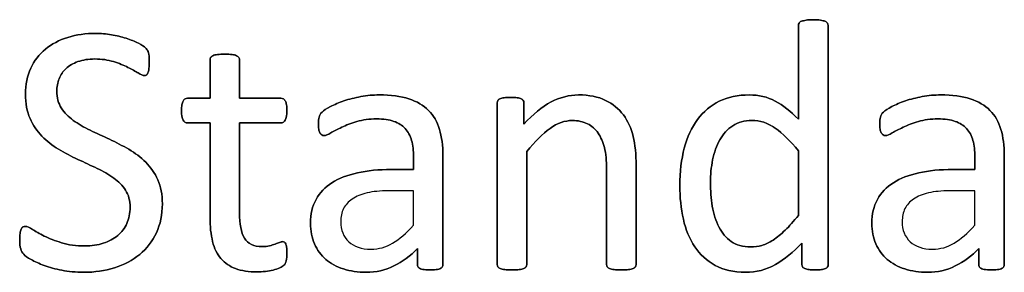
# Model space of a CAD drawing. Header units: inches. Extents: x 0 to 20790, y -12 to 14700.
# Tile 292 of 341: x 12296 to 12719, y 12582 to 12690. Entities that reach past the tile are written whole.
import ezdxf

# ---------------------------------------------------------------- set-up
doc = ezdxf.new("R2010")
doc.units = ezdxf.units.IN

msp = doc.modelspace()

# ---------------------------------------------------------------- linework, layer by layer
at = {"linetype": 'Continuous', "lineweight": 25}
for points, knots in [([(12643.194, 12583.901), (12643.384, 12584.208), (12643.471, 12584.554), (12643.471, 12619.138), (12643.471, 12653.289), (12643.471, 12687.814), (12643.355, 12688.161), (12643.124, 12688.478), (12642.894, 12688.824), (12642.547, 12689.084), (12641.624, 12689.43), (12640.989, 12689.603), (12639.344, 12689.83), (12638.277, 12689.921), (12635.767, 12689.921), (12634.757, 12689.834), (12633.171, 12689.599), (12632.507, 12689.43), (12632.016, 12689.257), (12631.497, 12689.084), (12631.151, 12688.824), (12630.978, 12688.478), (12630.776, 12688.161), (12630.689, 12687.814), (12630.689, 12674.033), (12630.689, 12660.627), (12630.689, 12647.22), (12627.4, 12650.653), (12624.082, 12653.25), (12617.354, 12656.788), (12613.667, 12657.664), (12604.752, 12657.664), (12600.453, 12656.77), (12593.009, 12653.135), (12589.893, 12650.509), (12584.873, 12643.758), (12582.969, 12639.661), (12580.428, 12630.075), (12579.766, 12624.687), (12579.766, 12613.723), (12580.285, 12608.934), (12582.312, 12599.841), (12583.95, 12595.922), (12588.428, 12589.204), (12591.336, 12586.516), (12598.525, 12582.573), (12602.847, 12581.583), (12612.599, 12581.583), (12616.898, 12582.679), (12624.734, 12587.115), (12628.525, 12590.18), (12632.161, 12594.133), (12632.161, 12591.084), (12632.161, 12588.036), (12632.161, 12584.554), (12632.247, 12584.208), (12632.478, 12583.891), (12632.68, 12583.602), (12632.997, 12583.342), (12633.921, 12582.996), (12634.527, 12582.852), (12635.248, 12582.737), (12635.94, 12582.65), (12636.864, 12582.592), (12638.941, 12582.592), (12639.835, 12582.65), (12640.557, 12582.737), (12641.249, 12582.852), (12641.826, 12582.996), (12642.288, 12583.169), (12642.72, 12583.342), (12643.009, 12583.602), (12643.194, 12583.901)], [0, 0, 0, 0, 0.003963, 0.003963, 0.3166858, 0.3166858, 0.3201204, 0.3201204, 0.3201204, 0.3241569, 0.3241569, 0.3281934, 0.3281934, 0.3320933, 0.3320933, 0.3359046, 0.3359046, 0.3398541, 0.3398541, 0.3398541, 0.3437515, 0.3437515, 0.3437515, 0.3469479, 0.3469479, 0.4611976, 0.4611976, 0.4611976, 0.4980481, 0.4980481, 0.5352785, 0.5352785, 0.5802209, 0.5802209, 0.6251633, 0.6251633, 0.6701058, 0.6701058, 0.715116, 0.715116, 0.7531343, 0.7531343, 0.7914351, 0.7914351, 0.8293583, 0.8293583, 0.8676457, 0.8676457, 0.9028876, 0.9028876, 0.9380188, 0.9380188, 0.9380188, 0.9648678, 0.9648678, 0.9686792, 0.9686792, 0.9686792, 0.97231, 0.97231, 0.9759409, 0.9759409, 0.9759409, 0.9838227, 0.9838227, 0.9912785, 0.9912785, 0.9912785, 0.9965158, 0.9965158, 0.9965158, 1, 1, 1, 1]), ([(12630.978, 12688.478), (12630.776, 12688.161), (12630.689, 12687.814), (12630.689, 12674.033), (12630.689, 12660.627), (12630.689, 12647.22)], [0, 0, 0, 0, 0.0272156, 0.0272156, 1, 1, 1, 1]), ([(12643.124, 12688.478), (12642.894, 12688.824), (12642.547, 12689.084), (12641.624, 12689.43), (12640.989, 12689.603), (12639.344, 12689.83), (12638.277, 12689.921), (12635.767, 12689.921), (12634.757, 12689.834), (12633.171, 12689.599), (12632.507, 12689.43), (12632.016, 12689.257)], [0, 0, 0, 0, 0.2045478, 0.2045478, 0.4090956, 0.4090956, 0.606724, 0.606724, 0.7998609, 0.7998609, 1, 1, 1, 1]), ([(12643.211, 12583.891), (12643.384, 12584.208), (12643.471, 12584.554), (12643.471, 12619.138), (12643.471, 12653.289), (12643.471, 12687.814), (12643.355, 12688.161), (12643.124, 12688.478)], [0, 0, 0, 0, 0.0123796, 0.0123796, 0.989271, 0.989271, 1, 1, 1, 1]), ([(12355.028, 12598.524), (12356.742, 12602.154), (12357.608, 12606.308), (12357.608, 12614.935), (12356.944, 12618.34), (12354.358, 12624.144), (12352.617, 12626.649), (12348.347, 12630.919), (12345.923, 12632.765), (12340.499, 12635.881), (12337.729, 12637.324), (12334.902, 12638.622), (12332.103, 12639.95), (12329.333, 12641.248), (12326.592, 12642.517), (12323.88, 12643.816), (12321.457, 12645.201), (12317.219, 12648.293), (12315.484, 12650.048), (12312.958, 12654.066), (12312.282, 12656.453), (12312.282, 12661.127), (12312.628, 12662.915), (12313.965, 12666.287), (12314.965, 12667.763), (12316.292, 12668.974), (12317.619, 12670.215), (12319.322, 12671.196), (12323.419, 12672.696), (12325.842, 12673.071), (12331.584, 12673.071), (12334.267, 12672.696), (12339.025, 12671.188), (12341.076, 12670.388), (12344.573, 12668.611), (12346.038, 12667.791), (12348.462, 12666.349), (12349.356, 12665.974), (12350.28, 12665.974), (12350.597, 12666.089), (12350.885, 12666.32), (12351.145, 12666.551), (12351.376, 12666.926), (12351.52, 12667.416), (12351.693, 12667.907), (12351.809, 12668.484), (12351.866, 12669.205), (12351.953, 12669.926), (12351.982, 12670.763), (12351.982, 12672.638), (12351.953, 12673.446), (12351.924, 12674.052), (12351.866, 12674.687), (12351.78, 12675.206), (12351.693, 12675.639), (12351.578, 12676.072), (12351.463, 12676.447), (12351.289, 12676.707), (12351.145, 12676.995), (12350.828, 12677.37), (12349.847, 12678.351), (12348.837, 12678.986), (12345.756, 12680.613), (12343.99, 12681.294), (12342.028, 12681.958), (12340.037, 12682.592), (12337.96, 12683.112), (12333.487, 12683.857), (12331.266, 12684.064), (12324.746, 12684.064), (12320.735, 12683.487), (12313.292, 12681.179), (12310.089, 12679.505), (12304.737, 12675.074), (12302.617, 12672.35), (12299.563, 12665.84), (12298.837, 12662.136), (12298.837, 12653.943), (12299.472, 12650.452), (12300.799, 12647.566), (12302.097, 12644.652), (12303.799, 12642.142), (12308.012, 12637.814), (12310.407, 12635.968), (12315.703, 12632.744), (12318.485, 12631.323), (12324.117, 12628.71), (12326.881, 12627.428), (12329.564, 12626.158), (12332.247, 12624.918), (12334.642, 12623.533), (12336.748, 12622.004), (12338.854, 12620.503), (12340.557, 12618.744), (12343.117, 12614.728), (12343.759, 12612.338), (12343.759, 12606.885), (12343.297, 12604.577), (12341.44, 12600.456), (12340.124, 12598.72), (12336.688, 12595.925), (12334.642, 12594.825), (12329.887, 12593.279), (12327.256, 12592.892), (12320.562, 12592.892), (12317.216, 12593.354), (12311.445, 12595.143), (12308.964, 12596.095), (12306.915, 12597.134), (12304.867, 12598.143), (12303.165, 12599.095), (12301.866, 12599.99), (12300.568, 12600.855), (12299.558, 12601.288), (12298.404, 12601.288), (12298.058, 12601.202), (12297.741, 12601.029), (12297.452, 12600.827), (12297.192, 12600.509), (12296.789, 12599.586), (12296.615, 12598.98), (12296.529, 12598.259), (12296.413, 12597.509), (12296.356, 12596.557), (12296.356, 12593.844), (12296.5, 12592.575), (12297.077, 12590.671), (12297.51, 12589.892), (12298.692, 12588.65), (12299.731, 12587.93), (12301.261, 12587.064), (12302.761, 12586.17), (12304.636, 12585.333), (12309.114, 12583.705), (12311.647, 12582.996), (12317.335, 12581.893), (12320.418, 12581.583), (12328.525, 12581.583), (12332.969, 12582.217), (12341.212, 12584.811), (12344.827, 12586.718), (12350.926, 12591.782), (12353.309, 12594.883), (12355.028, 12598.524)], [0, 0, 0, 0, 0.0277336, 0.0277336, 0.0511873, 0.0511873, 0.0744475, 0.0744475, 0.0977076, 0.0977076, 0.1209677, 0.1209677, 0.1209677, 0.1427042, 0.1427042, 0.1427042, 0.1626695, 0.1626695, 0.1823303, 0.1823303, 0.2017901, 0.2017901, 0.2151688, 0.2151688, 0.228747, 0.228747, 0.228747, 0.2430909, 0.2430909, 0.2574349, 0.2574349, 0.2728247, 0.2728247, 0.2883852, 0.2883852, 0.3037433, 0.3037433, 0.3191015, 0.3191015, 0.3296096, 0.3296096, 0.3296096, 0.3328236, 0.3328236, 0.3328236, 0.3374015, 0.3374015, 0.3374015, 0.3436287, 0.3436287, 0.3500505, 0.3500505, 0.3500505, 0.3540758, 0.3540758, 0.3540758, 0.3569515, 0.3569515, 0.3569515, 0.3607187, 0.3607187, 0.3644859, 0.3644859, 0.3683087, 0.3683087, 0.3683087, 0.3839634, 0.3839634, 0.3994228, 0.3994228, 0.4299349, 0.4299349, 0.4604469, 0.4604469, 0.4907984, 0.4907984, 0.5210474, 0.5210474, 0.5504562, 0.5504562, 0.5504562, 0.5732602, 0.5732602, 0.5960641, 0.5960641, 0.6187587, 0.6187587, 0.6417354, 0.6417354, 0.6417354, 0.662354, 0.662354, 0.662354, 0.6805865, 0.6805865, 0.6991267, 0.6991267, 0.7163427, 0.7163427, 0.7337604, 0.7337604, 0.7515003, 0.7515003, 0.7689845, 0.7689845, 0.7920637, 0.7920637, 0.8151429, 0.8151429, 0.8151429, 0.8295323, 0.8295323, 0.8295323, 0.8378001, 0.8378001, 0.8427608, 0.8427608, 0.8427608, 0.845868, 0.845868, 0.8489752, 0.8489752, 0.8489752, 0.856008, 0.856008, 0.8659259, 0.8659259, 0.8758438, 0.8758438, 0.8862453, 0.8862453, 0.8862453, 0.9015875, 0.9015875, 0.9171701, 0.9171701, 0.9329362, 0.9329362, 0.955362, 0.955362, 0.9777434, 0.9777434, 1, 1, 1, 1]), ([(12342.028, 12681.958), (12340.037, 12682.592), (12337.96, 12683.112), (12333.487, 12683.857), (12331.266, 12684.064), (12324.746, 12684.064), (12320.735, 12683.487), (12313.292, 12681.179), (12310.089, 12679.505), (12304.737, 12675.074), (12302.617, 12672.35), (12299.563, 12665.84), (12298.837, 12662.136), (12298.837, 12653.943), (12299.472, 12650.452), (12300.799, 12647.566)], [0, 0, 0, 0, 0.085945, 0.085945, 0.1708182, 0.1708182, 0.338331, 0.338331, 0.5058438, 0.5058438, 0.6724752, 0.6724752, 0.8385441, 0.8385441, 1, 1, 1, 1]), ([(12351.289, 12676.707), (12351.145, 12676.995), (12350.828, 12677.37), (12349.847, 12678.351), (12348.837, 12678.986), (12345.756, 12680.613), (12343.99, 12681.294), (12342.028, 12681.958)], [0, 0, 0, 0, 0.3316991, 0.3316991, 0.6633981, 0.6633981, 1, 1, 1, 1]), ([(12351.866, 12669.205), (12351.953, 12669.926), (12351.982, 12670.763), (12351.982, 12672.638), (12351.953, 12673.446), (12351.924, 12674.052)], [0, 0, 0, 0, 0.4923077, 0.4923077, 1, 1, 1, 1]), ([(12410.753, 12586.516), (12410.955, 12587.382), (12411.07, 12588.565), (12411.07, 12590.988), (12411.012, 12591.738), (12410.926, 12592.373), (12410.81, 12592.979), (12410.695, 12593.469), (12410.58, 12593.816), (12410.435, 12594.191), (12410.262, 12594.422), (12410.031, 12594.566), (12409.801, 12594.681), (12409.541, 12594.739), (12408.877, 12594.739), (12408.416, 12594.623), (12407.925, 12594.393), (12407.406, 12594.162), (12406.771, 12593.931), (12406.079, 12593.671), (12405.357, 12593.412), (12404.521, 12593.181), (12402.674, 12592.719), (12401.636, 12592.604), (12396.817, 12592.604), (12394.278, 12593.816), (12391.438, 12598.684), (12390.759, 12602.298), (12390.759, 12619.926), (12390.759, 12632.794), (12390.759, 12645.662), (12396.683, 12645.662), (12402.607, 12645.662), (12409.31, 12645.662), (12409.916, 12646.095), (12410.839, 12647.711), (12411.07, 12649.067), (12411.07, 12651.894), (12411.012, 12652.702), (12410.926, 12653.366), (12410.81, 12654.029), (12410.637, 12654.577), (12410.407, 12655.01), (12410.176, 12655.472), (12409.916, 12655.76), (12409.599, 12655.933), (12409.31, 12656.135), (12408.935, 12656.222), (12402.607, 12656.222), (12396.683, 12656.222), (12390.759, 12656.222), (12390.759, 12661.704), (12390.759, 12667.186), (12390.759, 12673.042), (12390.643, 12673.36), (12390.239, 12673.995), (12389.922, 12674.254), (12388.999, 12674.716), (12388.335, 12674.889), (12387.527, 12674.975), (12386.719, 12675.091), (12385.652, 12675.149), (12383.142, 12675.149), (12382.103, 12675.091), (12381.295, 12674.975), (12380.487, 12674.889), (12379.824, 12674.716), (12378.843, 12674.254), (12378.525, 12673.995), (12378.323, 12673.677), (12378.15, 12673.36), (12378.064, 12673.042), (12378.064, 12667.186), (12378.064, 12661.704), (12378.064, 12656.222), (12374.861, 12656.222), (12371.659, 12656.222), (12368.023, 12656.222), (12367.677, 12656.135), (12367.331, 12655.933), (12366.985, 12655.76), (12366.725, 12655.472), (12366.523, 12655.01), (12366.321, 12654.577), (12366.148, 12654.029), (12366.033, 12653.366), (12365.888, 12652.702), (12365.831, 12651.894), (12365.831, 12649.067), (12366.061, 12647.711), (12366.985, 12646.095), (12367.591, 12645.662), (12371.601, 12645.662), (12374.832, 12645.662), (12378.064, 12645.662), (12378.064, 12632.179), (12378.064, 12618.695), (12378.064, 12601.202), (12378.439, 12597.739), (12379.189, 12594.797), (12379.91, 12591.825), (12381.122, 12589.401), (12384.397, 12585.552), (12386.488, 12584.121), (12391.624, 12582.217), (12394.711, 12581.756), (12399.472, 12581.756), (12400.655, 12581.813), (12401.838, 12581.986), (12403.02, 12582.131), (12404.146, 12582.333), (12406.223, 12582.794), (12407.175, 12583.083), (12407.983, 12583.429), (12408.82, 12583.804), (12409.426, 12584.179), (12409.829, 12584.583), (12410.262, 12584.987), (12410.551, 12585.651), (12410.753, 12586.516)], [0, 0, 0, 0, 0.0169336, 0.0169336, 0.0273543, 0.0273543, 0.0273543, 0.0342551, 0.0342551, 0.0342551, 0.0386532, 0.0386532, 0.0386532, 0.0421312, 0.0421312, 0.0486524, 0.0486524, 0.0486524, 0.0578371, 0.0578371, 0.0578371, 0.0698121, 0.0698121, 0.0817871, 0.0817871, 0.1185882, 0.1185882, 0.1557168, 0.1557168, 0.2560764, 0.2560764, 0.2560764, 0.3153147, 0.3153147, 0.3231042, 0.3231042, 0.3308936, 0.3308936, 0.3350317, 0.3350317, 0.3350317, 0.3406368, 0.3406368, 0.3406368, 0.3446716, 0.3446716, 0.3446716, 0.3483066, 0.3483066, 0.4016209, 0.4016209, 0.4016209, 0.454298, 0.454298, 0.4579023, 0.4579023, 0.4615065, 0.4615065, 0.4651107, 0.4651107, 0.4651107, 0.4751388, 0.4751388, 0.484939, 0.484939, 0.484939, 0.4914006, 0.4914006, 0.4978622, 0.4978622, 0.4978622, 0.5012317, 0.5012317, 0.550479, 0.550479, 0.550479, 0.5810003, 0.5810003, 0.5851248, 0.5851248, 0.5851248, 0.5891096, 0.5891096, 0.5891096, 0.5945805, 0.5945805, 0.5945805, 0.6024171, 0.6024171, 0.6171684, 0.6171684, 0.6319196, 0.6319196, 0.69311, 0.69311, 0.69311, 0.82944, 0.82944, 0.8699889, 0.8699889, 0.8699889, 0.8978939, 0.8978939, 0.9255581, 0.9255581, 0.9532222, 0.9532222, 0.9623692, 0.9623692, 0.9623692, 0.9738223, 0.9738223, 0.9852753, 0.9852753, 0.9852753, 0.9926659, 0.9926659, 0.9926659, 1, 1, 1, 1]), ([(12378.323, 12673.677), (12378.15, 12673.36), (12378.064, 12673.042), (12378.064, 12667.186), (12378.064, 12661.704), (12378.064, 12656.222)], [0, 0, 0, 0, 0.0640394, 0.0640394, 1, 1, 1, 1]), ([(12381.295, 12674.975), (12380.487, 12674.889), (12379.824, 12674.716), (12378.843, 12674.254), (12378.525, 12673.995), (12378.323, 12673.677)], [0, 0, 0, 0, 0.5, 0.5, 1, 1, 1, 1]), ([(12387.527, 12674.975), (12386.719, 12675.091), (12385.652, 12675.149), (12383.142, 12675.149), (12382.103, 12675.091), (12381.295, 12674.975)], [0, 0, 0, 0, 0.5057471, 0.5057471, 1, 1, 1, 1]), ([(12390.759, 12656.222), (12390.759, 12661.704), (12390.759, 12667.186), (12390.759, 12673.042), (12390.643, 12673.36), (12390.239, 12673.995), (12389.922, 12674.254), (12388.999, 12674.716), (12388.335, 12674.889), (12387.527, 12674.975)], [0, 0, 0, 0, 0.8296943, 0.8296943, 0.8864629, 0.8864629, 0.9432314, 0.9432314, 1, 1, 1, 1]), ([(12316.292, 12668.974), (12317.619, 12670.215), (12319.322, 12671.196), (12323.419, 12672.696), (12325.842, 12673.071), (12331.584, 12673.071), (12334.267, 12672.696), (12339.025, 12671.188), (12341.076, 12670.388), (12344.573, 12668.611), (12346.038, 12667.791), (12348.462, 12666.349), (12349.356, 12665.974), (12350.28, 12665.974), (12350.597, 12666.089), (12350.885, 12666.32)], [0, 0, 0, 0, 0.1422127, 0.1422127, 0.2844254, 0.2844254, 0.4370078, 0.4370078, 0.5912819, 0.5912819, 0.7435494, 0.7435494, 0.8958169, 0.8958169, 1, 1, 1, 1]), ([(12326.592, 12642.517), (12323.88, 12643.816), (12321.457, 12645.201), (12317.219, 12648.293), (12315.484, 12650.048), (12312.958, 12654.066), (12312.282, 12656.453), (12312.282, 12661.127), (12312.628, 12662.915), (12313.965, 12666.287), (12314.965, 12667.763), (12316.292, 12668.974)], [0, 0, 0, 0, 0.2320386, 0.2320386, 0.4605387, 0.4605387, 0.6867038, 0.6867038, 0.8421923, 0.8421923, 1, 1, 1, 1]), ([(12477.453, 12583.523), (12477.862, 12583.833), (12478.064, 12584.295), (12478.064, 12600.471), (12478.064, 12616.041), (12478.064, 12635.91), (12477.573, 12639.661), (12475.611, 12646.124), (12474.053, 12648.836), (12471.918, 12651.029), (12469.754, 12653.192), (12466.927, 12654.866), (12459.945, 12657.116), (12455.733, 12657.664), (12448.087, 12657.664), (12445.432, 12657.434), (12440.211, 12656.447), (12437.787, 12655.847), (12433.401, 12654.347), (12431.439, 12653.539), (12428.057, 12651.762), (12426.852, 12650.971), (12426.16, 12650.278), (12425.467, 12649.615), (12425.034, 12648.922), (12424.688, 12647.422), (12424.602, 12646.412), (12424.602, 12644.364), (12424.63, 12643.671), (12424.856, 12642.372), (12425.005, 12641.854), (12425.467, 12641.046), (12425.756, 12640.729), (12426.044, 12640.527), (12426.362, 12640.325), (12426.708, 12640.209), (12427.746, 12640.209), (12428.67, 12640.584), (12431.209, 12642.085), (12432.767, 12642.892), (12436.517, 12644.681), (12438.681, 12645.518), (12443.678, 12646.97), (12446.471, 12647.364), (12452.53, 12647.364), (12454.982, 12647.018), (12458.99, 12645.624), (12460.608, 12644.623), (12463.12, 12641.884), (12464.042, 12640.18), (12464.59, 12638.132), (12465.167, 12636.083), (12465.456, 12633.718), (12465.456, 12629.265), (12465.456, 12627.466), (12465.456, 12625.668), (12462.272, 12625.668), (12459.089, 12625.668), (12450.51, 12625.668), (12445.663, 12625.206), (12437.066, 12623.302), (12433.401, 12621.888), (12427.458, 12618.08), (12425.179, 12615.685), (12421.993, 12609.951), (12421.197, 12606.568), (12421.197, 12599.326), (12421.774, 12596.355), (12424.093, 12591.137), (12425.698, 12588.911), (12429.853, 12585.333), (12432.363, 12583.948), (12435.334, 12583.025), (12438.277, 12582.073), (12441.566, 12581.583), (12449.356, 12581.583), (12453.309, 12582.477), (12460.718, 12586.095), (12464.1, 12588.593), (12467.129, 12591.825), (12467.129, 12589.517), (12467.129, 12587.209), (12467.129, 12584.295), (12467.302, 12583.833), (12467.677, 12583.516), (12468.023, 12583.198), (12468.6, 12582.967), (12470.188, 12582.684), (12471.255, 12582.592), (12473.996, 12582.592), (12475.034, 12582.679), (12476.477, 12582.967), (12477.025, 12583.198), (12477.453, 12583.523)], [0, 0, 0, 0, 0.0062907, 0.0062907, 0.1679526, 0.1679526, 0.2125868, 0.2125868, 0.257221, 0.257221, 0.257221, 0.2941122, 0.2941122, 0.3310034, 0.3310034, 0.3506219, 0.3506219, 0.3704508, 0.3704508, 0.3902798, 0.3902798, 0.4098458, 0.4098458, 0.4098458, 0.4185611, 0.4185611, 0.4272765, 0.4272765, 0.4326245, 0.4326245, 0.437747, 0.437747, 0.4428695, 0.4428695, 0.4428695, 0.4468565, 0.4468565, 0.4524383, 0.4524383, 0.4580201, 0.4580201, 0.463602, 0.463602, 0.4692612, 0.4692612, 0.474606, 0.474606, 0.48002, 0.48002, 0.4853165, 0.4853165, 0.4853165, 0.5053782, 0.5053782, 0.5189706, 0.5189706, 0.5189706, 0.5457097, 0.5457097, 0.5910288, 0.5910288, 0.6363479, 0.6363479, 0.681667, 0.681667, 0.7273363, 0.7273363, 0.766578, 0.766578, 0.8061842, 0.8061842, 0.8457904, 0.8457904, 0.8457904, 0.877393, 0.877393, 0.9135102, 0.9135102, 0.9492912, 0.9492912, 0.9492912, 0.9709919, 0.9709919, 0.9766884, 0.9766884, 0.9766884, 0.9826091, 0.9826091, 0.988325, 0.988325, 0.9941625, 0.9941625, 1, 1, 1, 1]), ([(12471.918, 12651.029), (12469.754, 12653.192), (12466.927, 12654.866), (12459.945, 12657.116), (12455.733, 12657.664), (12448.087, 12657.664), (12445.432, 12657.434), (12440.211, 12656.447), (12437.787, 12655.847), (12433.401, 12654.347), (12431.439, 12653.539), (12428.057, 12651.762), (12426.852, 12650.971), (12426.16, 12650.278)], [0, 0, 0, 0, 0.2417117, 0.2417117, 0.4834233, 0.4834233, 0.6119636, 0.6119636, 0.7418832, 0.7418832, 0.8718028, 0.8718028, 1, 1, 1, 1]), ([(12560.702, 12583.943), (12560.897, 12584.208), (12561.012, 12584.554), (12561.012, 12599.067), (12561.012, 12613.146), (12561.012, 12632.131), (12560.58, 12636.343), (12558.905, 12643.389), (12557.493, 12646.441), (12553.593, 12651.66), (12551.03, 12653.769), (12544.74, 12656.885), (12540.845, 12657.664), (12532.276, 12657.664), (12528.381, 12656.655), (12520.614, 12652.627), (12516.725, 12649.413), (12512.83, 12645.056), (12512.83, 12648.105), (12512.83, 12651.154), (12512.83, 12654.635), (12512.744, 12654.981), (12512.57, 12655.241), (12512.397, 12655.529), (12512.109, 12655.789), (12511.676, 12656.02), (12511.272, 12656.251), (12510.695, 12656.395), (12509.223, 12656.565), (12508.272, 12656.597), (12505.963, 12656.597), (12505.011, 12656.568), (12503.569, 12656.395), (12502.992, 12656.251), (12502.068, 12655.789), (12501.751, 12655.529), (12501.607, 12655.241), (12501.463, 12654.981), (12501.376, 12654.635), (12501.376, 12631.131), (12501.376, 12608.059), (12501.376, 12584.554), (12501.463, 12584.208), (12501.636, 12583.948), (12501.838, 12583.66), (12502.155, 12583.4), (12503.136, 12582.996), (12503.799, 12582.852), (12504.607, 12582.737), (12505.415, 12582.65), (12506.454, 12582.592), (12508.964, 12582.592), (12510.031, 12582.65), (12510.839, 12582.737), (12511.647, 12582.852), (12512.311, 12582.996), (12513.234, 12583.4), (12513.551, 12583.66), (12513.753, 12583.948), (12513.955, 12584.208), (12514.071, 12584.554), (12514.071, 12601.115), (12514.071, 12617.243), (12514.071, 12633.371), (12517.562, 12637.728), (12520.88, 12641.046), (12527.265, 12645.533), (12530.43, 12646.672), (12536.085, 12646.672), (12538.248, 12646.21), (12541.976, 12644.375), (12543.499, 12643.037), (12545.852, 12639.537), (12546.76, 12637.468), (12548.02, 12632.655), (12548.318, 12629.476), (12548.318, 12612.011), (12548.318, 12598.499), (12548.318, 12584.554), (12548.404, 12584.208), (12548.606, 12583.948), (12548.808, 12583.66), (12549.154, 12583.4), (12550.078, 12582.996), (12550.712, 12582.852), (12551.549, 12582.737), (12552.357, 12582.65), (12553.396, 12582.592), (12555.935, 12582.592), (12556.944, 12582.65), (12557.781, 12582.737), (12558.589, 12582.852), (12559.224, 12582.996), (12560.147, 12583.4), (12560.493, 12583.66), (12560.702, 12583.943)], [0, 0, 0, 0, 0.003308, 0.003308, 0.1109298, 0.1109298, 0.148421, 0.148421, 0.1859825, 0.1859825, 0.2230812, 0.2230812, 0.2601799, 0.2601799, 0.2919457, 0.2919457, 0.3235262, 0.3235262, 0.3235262, 0.3491126, 0.3491126, 0.3527447, 0.3527447, 0.3527447, 0.3561092, 0.3561092, 0.3561092, 0.3611616, 0.3611616, 0.3660223, 0.3660223, 0.3711323, 0.3711323, 0.3762422, 0.3762422, 0.3813522, 0.3813522, 0.3813522, 0.3843323, 0.3843323, 0.5432056, 0.5432056, 0.5461857, 0.5461857, 0.5461857, 0.549519, 0.549519, 0.5528522, 0.5528522, 0.5528522, 0.5609049, 0.5609049, 0.5691449, 0.5691449, 0.5691449, 0.5743354, 0.5743354, 0.579526, 0.579526, 0.579526, 0.5824175, 0.5824175, 0.6901747, 0.6901747, 0.6901747, 0.7261598, 0.7261598, 0.7619281, 0.7619281, 0.7898925, 0.7898925, 0.8175111, 0.8175111, 0.8448187, 0.8448187, 0.8717433, 0.8717433, 0.9637847, 0.9637847, 0.9667327, 0.9667327, 0.9667327, 0.9700902, 0.9700902, 0.9734478, 0.9734478, 0.9734478, 0.9817377, 0.9817377, 0.9896591, 0.9896591, 0.9896591, 0.9948295, 0.9948295, 1, 1, 1, 1]), ([(12560.695, 12583.948), (12560.897, 12584.208), (12561.012, 12584.554), (12561.012, 12599.067), (12561.012, 12613.146), (12561.012, 12632.131), (12560.58, 12636.343), (12558.905, 12643.389), (12557.493, 12646.441), (12553.593, 12651.66), (12551.03, 12653.769), (12544.74, 12656.885), (12540.845, 12657.664), (12532.276, 12657.664), (12528.381, 12656.655), (12520.614, 12652.627), (12516.725, 12649.413), (12512.83, 12645.056)], [0, 0, 0, 0, 0.010225, 0.010225, 0.3428774, 0.3428774, 0.4587604, 0.4587604, 0.5748606, 0.5748606, 0.6895305, 0.6895305, 0.8042005, 0.8042005, 0.9023866, 0.9023866, 1, 1, 1, 1]), ([(12630.689, 12647.22), (12627.4, 12650.653), (12624.082, 12653.25), (12617.354, 12656.788), (12613.667, 12657.664), (12604.752, 12657.664), (12600.453, 12656.77), (12593.009, 12653.135), (12589.893, 12650.509), (12584.873, 12643.758), (12582.969, 12639.661), (12580.428, 12630.075), (12579.766, 12624.687), (12579.766, 12613.723), (12580.285, 12608.934), (12582.312, 12599.841), (12583.95, 12595.922), (12588.428, 12589.204), (12591.336, 12586.516), (12598.525, 12582.573), (12602.847, 12581.583), (12612.599, 12581.583), (12616.898, 12582.679), (12624.734, 12587.115), (12628.525, 12590.18), (12632.161, 12594.133)], [0, 0, 0, 0, 0.0772837, 0.0772837, 0.1553641, 0.1553641, 0.2496184, 0.2496184, 0.3438726, 0.3438726, 0.4381268, 0.4381268, 0.5325232, 0.5325232, 0.612256, 0.612256, 0.6925814, 0.6925814, 0.7721148, 0.7721148, 0.852412, 0.852412, 0.9263219, 0.9263219, 1, 1, 1, 1]), ([(12718.48, 12583.523), (12718.889, 12583.833), (12719.091, 12584.295), (12719.091, 12600.471), (12719.091, 12616.041), (12719.091, 12635.91), (12718.6, 12639.661), (12716.638, 12646.124), (12715.081, 12648.836), (12712.945, 12651.029), (12710.782, 12653.192), (12707.954, 12654.866), (12700.972, 12657.116), (12696.76, 12657.664), (12689.114, 12657.664), (12686.46, 12657.434), (12681.238, 12656.447), (12678.814, 12655.847), (12674.428, 12654.347), (12672.467, 12653.539), (12669.085, 12651.762), (12667.879, 12650.971), (12667.187, 12650.278), (12666.494, 12649.615), (12666.061, 12648.922), (12665.715, 12647.422), (12665.629, 12646.412), (12665.629, 12644.364), (12665.658, 12643.671), (12665.883, 12642.372), (12666.033, 12641.854), (12666.494, 12641.046), (12666.783, 12640.729), (12667.071, 12640.527), (12667.389, 12640.325), (12667.735, 12640.209), (12668.774, 12640.209), (12669.697, 12640.584), (12672.236, 12642.085), (12673.794, 12642.892), (12677.544, 12644.681), (12679.708, 12645.518), (12684.705, 12646.97), (12687.498, 12647.364), (12693.557, 12647.364), (12696.01, 12647.018), (12700.017, 12645.624), (12701.636, 12644.623), (12704.147, 12641.884), (12705.069, 12640.18), (12705.617, 12638.132), (12706.194, 12636.083), (12706.483, 12633.718), (12706.483, 12629.265), (12706.483, 12627.466), (12706.483, 12625.668), (12703.299, 12625.668), (12700.116, 12625.668), (12691.538, 12625.668), (12686.69, 12625.206), (12678.093, 12623.302), (12674.428, 12621.888), (12668.485, 12618.08), (12666.206, 12615.685), (12663.02, 12609.951), (12662.224, 12606.568), (12662.224, 12599.326), (12662.801, 12596.355), (12665.12, 12591.137), (12666.725, 12588.911), (12670.88, 12585.333), (12673.39, 12583.948), (12676.362, 12583.025), (12679.304, 12582.073), (12682.593, 12581.583), (12690.383, 12581.583), (12694.336, 12582.477), (12701.745, 12586.095), (12705.127, 12588.593), (12708.156, 12591.825), (12708.156, 12589.517), (12708.156, 12587.209), (12708.156, 12584.295), (12708.329, 12583.833), (12708.704, 12583.516), (12709.05, 12583.198), (12709.628, 12582.967), (12711.215, 12582.684), (12712.282, 12582.592), (12715.023, 12582.592), (12716.061, 12582.679), (12717.504, 12582.967), (12718.052, 12583.198), (12718.48, 12583.523)], [0, 0, 0, 0, 0.0062907, 0.0062907, 0.1679526, 0.1679526, 0.2125868, 0.2125868, 0.257221, 0.257221, 0.257221, 0.2941122, 0.2941122, 0.3310034, 0.3310034, 0.3506219, 0.3506219, 0.3704508, 0.3704508, 0.3902798, 0.3902798, 0.4098458, 0.4098458, 0.4098458, 0.4185611, 0.4185611, 0.4272765, 0.4272765, 0.4326245, 0.4326245, 0.437747, 0.437747, 0.4428695, 0.4428695, 0.4428695, 0.4468565, 0.4468565, 0.4524383, 0.4524383, 0.4580201, 0.4580201, 0.463602, 0.463602, 0.4692612, 0.4692612, 0.474606, 0.474606, 0.48002, 0.48002, 0.4853165, 0.4853165, 0.4853165, 0.5053782, 0.5053782, 0.5189706, 0.5189706, 0.5189706, 0.5457097, 0.5457097, 0.5910288, 0.5910288, 0.6363479, 0.6363479, 0.681667, 0.681667, 0.7273363, 0.7273363, 0.766578, 0.766578, 0.8061842, 0.8061842, 0.8457904, 0.8457904, 0.8457904, 0.877393, 0.877393, 0.9135102, 0.9135102, 0.9492912, 0.9492912, 0.9492912, 0.9709919, 0.9709919, 0.9766884, 0.9766884, 0.9766884, 0.9826091, 0.9826091, 0.988325, 0.988325, 0.9941625, 0.9941625, 1, 1, 1, 1]), ([(12712.945, 12651.029), (12710.782, 12653.192), (12707.954, 12654.866), (12700.972, 12657.116), (12696.76, 12657.664), (12689.114, 12657.664), (12686.46, 12657.434), (12681.238, 12656.447), (12678.814, 12655.847), (12674.428, 12654.347), (12672.467, 12653.539), (12669.085, 12651.762), (12667.879, 12650.971), (12667.187, 12650.278)], [0, 0, 0, 0, 0.2417117, 0.2417117, 0.4834233, 0.4834233, 0.6119636, 0.6119636, 0.7418832, 0.7418832, 0.8718028, 0.8718028, 1, 1, 1, 1]), ([(12366.033, 12653.366), (12365.888, 12652.702), (12365.831, 12651.894), (12365.831, 12649.067), (12366.061, 12647.711), (12366.985, 12646.095), (12367.591, 12645.662), (12371.601, 12645.662), (12374.832, 12645.662), (12378.064, 12645.662)], [0, 0, 0, 0, 0.0795356, 0.0795356, 0.2292497, 0.2292497, 0.3789638, 0.3789638, 1, 1, 1, 1]), ([(12378.064, 12656.222), (12374.861, 12656.222), (12371.659, 12656.222), (12368.023, 12656.222), (12367.677, 12656.135), (12367.331, 12655.933)], [0, 0, 0, 0, 0.8809524, 0.8809524, 1, 1, 1, 1]), ([(12409.599, 12655.933), (12409.31, 12656.135), (12408.935, 12656.222), (12402.607, 12656.222), (12396.683, 12656.222), (12390.759, 12656.222)], [0, 0, 0, 0, 0.0638298, 0.0638298, 1, 1, 1, 1]), ([(12390.759, 12645.662), (12396.683, 12645.662), (12402.607, 12645.662), (12409.31, 12645.662), (12409.916, 12646.095), (12410.839, 12647.711), (12411.07, 12649.067), (12411.07, 12651.894), (12411.012, 12652.702), (12410.926, 12653.366)], [0, 0, 0, 0, 0.7502759, 0.7502759, 0.8489324, 0.8489324, 0.9475888, 0.9475888, 1, 1, 1, 1]), ([(12501.607, 12655.241), (12501.463, 12654.981), (12501.376, 12654.635), (12501.376, 12631.131), (12501.376, 12608.059), (12501.376, 12584.554), (12501.463, 12584.208), (12501.636, 12583.948)], [0, 0, 0, 0, 0.0180796, 0.0180796, 0.9819204, 0.9819204, 1, 1, 1, 1]), ([(12511.676, 12656.02), (12511.272, 12656.251), (12510.695, 12656.395), (12509.223, 12656.565), (12508.272, 12656.597), (12505.963, 12656.597), (12505.011, 12656.568), (12503.569, 12656.395), (12502.992, 12656.251), (12502.068, 12655.789), (12501.751, 12655.529), (12501.607, 12655.241)], [0, 0, 0, 0, 0.2001512, 0.2001512, 0.3927074, 0.3927074, 0.5951383, 0.5951383, 0.7975691, 0.7975691, 1, 1, 1, 1]), ([(12512.83, 12645.056), (12512.83, 12648.105), (12512.83, 12651.154), (12512.83, 12654.635), (12512.744, 12654.981), (12512.57, 12655.241)], [0, 0, 0, 0, 0.8756906, 0.8756906, 1, 1, 1, 1]), ([(12426.16, 12650.278), (12425.467, 12649.615), (12425.034, 12648.922), (12424.688, 12647.422), (12424.602, 12646.412), (12424.602, 12644.364), (12424.63, 12643.671), (12424.856, 12642.372), (12425.005, 12641.854), (12425.467, 12641.046), (12425.756, 12640.729), (12426.044, 12640.527)], [0, 0, 0, 0, 0.2639114, 0.2639114, 0.5278228, 0.5278228, 0.6897684, 0.6897684, 0.8448842, 0.8448842, 1, 1, 1, 1]), ([(12477.458, 12583.516), (12477.862, 12583.833), (12478.064, 12584.295), (12478.064, 12600.471), (12478.064, 12616.041), (12478.064, 12635.91), (12477.573, 12639.661), (12475.611, 12646.124), (12474.053, 12648.836), (12471.918, 12651.029)], [0, 0, 0, 0, 0.0244565, 0.0244565, 0.6529503, 0.6529503, 0.8264752, 0.8264752, 1, 1, 1, 1]), ([(12667.187, 12650.278), (12666.494, 12649.615), (12666.061, 12648.922), (12665.715, 12647.422), (12665.629, 12646.412), (12665.629, 12644.364), (12665.658, 12643.671), (12665.883, 12642.372), (12666.033, 12641.854), (12666.494, 12641.046), (12666.783, 12640.729), (12667.071, 12640.527)], [0, 0, 0, 0, 0.2639114, 0.2639114, 0.5278228, 0.5278228, 0.6897684, 0.6897684, 0.8448842, 0.8448842, 1, 1, 1, 1]), ([(12718.485, 12583.516), (12718.889, 12583.833), (12719.091, 12584.295), (12719.091, 12600.471), (12719.091, 12616.041), (12719.091, 12635.91), (12718.6, 12639.661), (12716.638, 12646.124), (12715.081, 12648.836), (12712.945, 12651.029)], [0, 0, 0, 0, 0.0244565, 0.0244565, 0.6529503, 0.6529503, 0.8264752, 0.8264752, 1, 1, 1, 1]), ([(12300.799, 12647.566), (12302.097, 12644.652), (12303.799, 12642.142), (12308.012, 12637.814), (12310.407, 12635.968), (12315.703, 12632.744), (12318.485, 12631.323), (12324.117, 12628.71), (12326.881, 12627.428), (12329.564, 12626.158)], [0, 0, 0, 0, 0.2498265, 0.2498265, 0.499653, 0.499653, 0.7482814, 0.7482814, 1, 1, 1, 1]), ([(12378.064, 12645.662), (12378.064, 12632.179), (12378.064, 12618.695), (12378.064, 12601.202), (12378.439, 12597.739), (12379.189, 12594.797)], [0, 0, 0, 0, 0.7707532, 0.7707532, 1, 1, 1, 1]), ([(12406.079, 12593.671), (12405.357, 12593.412), (12404.521, 12593.181), (12402.674, 12592.719), (12401.636, 12592.604), (12396.817, 12592.604), (12394.278, 12593.816), (12391.438, 12598.684), (12390.759, 12602.298), (12390.759, 12619.926), (12390.759, 12632.794), (12390.759, 12645.662)], [0, 0, 0, 0, 0.0604067, 0.0604067, 0.1208135, 0.1208135, 0.3064536, 0.3064536, 0.4937452, 0.4937452, 1, 1, 1, 1]), ([(12426.044, 12640.527), (12426.362, 12640.325), (12426.708, 12640.209), (12427.746, 12640.209), (12428.67, 12640.584), (12431.209, 12642.085), (12432.767, 12642.892), (12436.517, 12644.681), (12438.681, 12645.518), (12443.678, 12646.97), (12446.471, 12647.364), (12452.53, 12647.364), (12454.982, 12647.018), (12458.99, 12645.624), (12460.608, 12644.623), (12463.12, 12641.884), (12464.042, 12640.18), (12464.59, 12638.132)], [0, 0, 0, 0, 0.0939292, 0.0939292, 0.2254301, 0.2254301, 0.3569311, 0.3569311, 0.488432, 0.488432, 0.6217564, 0.6217564, 0.747674, 0.747674, 0.8752207, 0.8752207, 1, 1, 1, 1]), ([(12514.071, 12633.371), (12517.562, 12637.728), (12520.88, 12641.046), (12527.265, 12645.533), (12530.43, 12646.672), (12536.085, 12646.672), (12538.248, 12646.21), (12541.976, 12644.375), (12543.499, 12643.037), (12545.852, 12639.537), (12546.76, 12637.468), (12548.02, 12632.655), (12548.318, 12629.476), (12548.318, 12612.011), (12548.318, 12598.499), (12548.318, 12584.554), (12548.404, 12584.208), (12548.606, 12583.948)], [0, 0, 0, 0, 0.1301177, 0.1301177, 0.2594518, 0.2594518, 0.3605676, 0.3605676, 0.4604332, 0.4604332, 0.5591739, 0.5591739, 0.6565299, 0.6565299, 0.9893406, 0.9893406, 1, 1, 1, 1]), ([(12630.689, 12605.991), (12628.699, 12603.452), (12626.794, 12601.346), (12623.202, 12597.928), (12621.486, 12596.499), (12618.196, 12594.364), (12616.61, 12593.585), (12613.467, 12592.654), (12611.849, 12592.431), (12606.829, 12592.431), (12604.059, 12593.21), (12599.649, 12596.36), (12597.885, 12598.432), (12595.191, 12603.591), (12594.278, 12606.568), (12593.187, 12613.234), (12592.922, 12616.637), (12592.922, 12623.417), (12593.24, 12626.649), (12594.51, 12633.002), (12595.548, 12635.853), (12598.375, 12640.873), (12600.193, 12642.892), (12604.718, 12645.986), (12607.464, 12646.759), (12614.186, 12646.759), (12617.533, 12645.633), (12620.735, 12643.412)], [0, 0, 0, 0, 0.0474893, 0.0474893, 0.0953627, 0.0953627, 0.1432362, 0.1432362, 0.1919252, 0.1919252, 0.2868276, 0.2868276, 0.3803312, 0.3803312, 0.472593, 0.472593, 0.5640804, 0.5640804, 0.650275, 0.650275, 0.7366237, 0.7366237, 0.8229724, 0.8229724, 0.9080672, 0.9080672, 1, 1, 1, 1]), ([(12620.729, 12643.402), (12623.938, 12641.161), (12627.256, 12637.93), (12630.689, 12633.689), (12630.689, 12624.456), (12630.689, 12615.224), (12630.689, 12605.991), (12628.699, 12603.452), (12626.794, 12601.346), (12623.202, 12597.928), (12621.486, 12596.499), (12618.196, 12594.364), (12616.61, 12593.585), (12613.467, 12592.654), (12611.849, 12592.431), (12606.829, 12592.431), (12604.059, 12593.21), (12599.649, 12596.36), (12597.885, 12598.432), (12595.191, 12603.591), (12594.278, 12606.568), (12593.187, 12613.234), (12592.922, 12616.637), (12592.922, 12623.417), (12593.24, 12626.649), (12594.51, 12633.002), (12595.548, 12635.853), (12598.375, 12640.873), (12600.193, 12642.892), (12604.718, 12645.986), (12607.464, 12646.759), (12614.186, 12646.759), (12617.533, 12645.633), (12620.729, 12643.402)], [0, 0, 0, 0, 0.0630947, 0.0630947, 0.0630947, 0.1882959, 0.1882959, 0.1882959, 0.2268431, 0.2268431, 0.2657022, 0.2657022, 0.3045613, 0.3045613, 0.3440824, 0.3440824, 0.421115, 0.421115, 0.4970123, 0.4970123, 0.5719016, 0.5719016, 0.6461622, 0.6461622, 0.7161268, 0.7161268, 0.7862164, 0.7862164, 0.8563059, 0.8563059, 0.9253778, 0.9253778, 1, 1, 1, 1]), ([(12667.071, 12640.527), (12667.389, 12640.325), (12667.735, 12640.209), (12668.774, 12640.209), (12669.697, 12640.584), (12672.236, 12642.085), (12673.794, 12642.892), (12677.544, 12644.681), (12679.708, 12645.518), (12684.705, 12646.97), (12687.498, 12647.364), (12693.557, 12647.364), (12696.01, 12647.018), (12700.017, 12645.624), (12701.636, 12644.623), (12704.147, 12641.884), (12705.069, 12640.18), (12705.617, 12638.132)], [0, 0, 0, 0, 0.0939292, 0.0939292, 0.2254301, 0.2254301, 0.3569311, 0.3569311, 0.488432, 0.488432, 0.6217564, 0.6217564, 0.747674, 0.747674, 0.8752207, 0.8752207, 1, 1, 1, 1]), ([(12355.04, 12598.518), (12356.742, 12602.154), (12357.608, 12606.308), (12357.608, 12614.935), (12356.944, 12618.34), (12354.358, 12624.144), (12352.617, 12626.649), (12348.347, 12630.919), (12345.923, 12632.765), (12340.499, 12635.881), (12337.729, 12637.324), (12334.902, 12638.622)], [0, 0, 0, 0, 0.2292645, 0.2292645, 0.4231486, 0.4231486, 0.6154324, 0.6154324, 0.8077162, 0.8077162, 1, 1, 1, 1]), ([(12464.59, 12638.132), (12465.167, 12636.083), (12465.456, 12633.718), (12465.456, 12629.265), (12465.456, 12627.466), (12465.456, 12625.668)], [0, 0, 0, 0, 0.5961123, 0.5961123, 1, 1, 1, 1]), ([(12705.617, 12638.132), (12706.194, 12636.083), (12706.483, 12633.718), (12706.483, 12629.265), (12706.483, 12627.466), (12706.483, 12625.668)], [0, 0, 0, 0, 0.5961123, 0.5961123, 1, 1, 1, 1]), ([(12513.753, 12583.948), (12513.955, 12584.208), (12514.071, 12584.554), (12514.071, 12601.115), (12514.071, 12617.243), (12514.071, 12633.371)], [0, 0, 0, 0, 0.0261324, 0.0261324, 1, 1, 1, 1]), ([(12465.456, 12625.668), (12462.272, 12625.668), (12459.089, 12625.668), (12450.51, 12625.668), (12445.663, 12625.206), (12437.066, 12623.302), (12433.401, 12621.888), (12427.458, 12618.08), (12425.179, 12615.685), (12421.993, 12609.951), (12421.197, 12606.568), (12421.197, 12599.326), (12421.774, 12596.355), (12424.093, 12591.137), (12425.698, 12588.911), (12429.853, 12585.333), (12432.363, 12583.948), (12435.334, 12583.025)], [0, 0, 0, 0, 0.0818159, 0.0818159, 0.2204828, 0.2204828, 0.3591497, 0.3591497, 0.4978166, 0.4978166, 0.6375551, 0.6375551, 0.7576267, 0.7576267, 0.8788133, 0.8788133, 1, 1, 1, 1]), ([(12706.483, 12625.668), (12703.299, 12625.668), (12700.116, 12625.668), (12691.538, 12625.668), (12686.69, 12625.206), (12678.093, 12623.302), (12674.428, 12621.888), (12668.485, 12618.08), (12666.206, 12615.685), (12663.02, 12609.951), (12662.224, 12606.568), (12662.224, 12599.326), (12662.801, 12596.355), (12665.12, 12591.137), (12666.725, 12588.911), (12670.88, 12585.333), (12673.39, 12583.948), (12676.362, 12583.025)], [0, 0, 0, 0, 0.0818159, 0.0818159, 0.2204828, 0.2204828, 0.3591497, 0.3591497, 0.4978166, 0.4978166, 0.6375551, 0.6375551, 0.7576267, 0.7576267, 0.8788133, 0.8788133, 1, 1, 1, 1]), ([(12336.748, 12622.004), (12338.854, 12620.503), (12340.557, 12618.744), (12343.117, 12614.728), (12343.759, 12612.338), (12343.759, 12606.885), (12343.297, 12604.577), (12341.44, 12600.456), (12340.124, 12598.72), (12336.688, 12595.925), (12334.642, 12594.825), (12329.887, 12593.279), (12327.256, 12592.892), (12320.562, 12592.892), (12317.216, 12593.354), (12311.445, 12595.143), (12308.964, 12596.095), (12306.915, 12597.134)], [0, 0, 0, 0, 0.1193312, 0.1193312, 0.2406766, 0.2406766, 0.3533546, 0.3533546, 0.4673531, 0.4673531, 0.5834604, 0.5834604, 0.6978944, 0.6978944, 0.8489472, 0.8489472, 1, 1, 1, 1]), ([(12454.607, 12616.522), (12458.223, 12616.522), (12461.839, 12616.522), (12465.456, 12616.522), (12465.456, 12611.627), (12465.456, 12606.732), (12465.456, 12601.836), (12462.311, 12598.345), (12459.339, 12595.749), (12453.639, 12592.352), (12450.539, 12591.508), (12443.096, 12591.508), (12439.922, 12592.575), (12435.363, 12596.845), (12434.209, 12599.701), (12434.209, 12605.385), (12434.613, 12607.261), (12435.392, 12608.876), (12436.2, 12610.463), (12437.441, 12611.848), (12440.825, 12614.143), (12442.951, 12615.05), (12445.519, 12615.628), (12448.087, 12616.233), (12451.116, 12616.522), (12454.607, 12616.522)], [0, 0, 0, 0, 0.0969812, 0.0969812, 0.0969812, 0.228267, 0.228267, 0.228267, 0.334882, 0.334882, 0.4410263, 0.4410263, 0.5730145, 0.5730145, 0.7050027, 0.7050027, 0.7827055, 0.7827055, 0.7827055, 0.8432978, 0.8432978, 0.9031884, 0.9031884, 0.9031884, 1, 1, 1, 1]), ([(12695.634, 12616.522), (12699.251, 12616.522), (12702.867, 12616.522), (12706.483, 12616.522), (12706.483, 12611.627), (12706.483, 12606.732), (12706.483, 12601.836), (12703.338, 12598.345), (12700.366, 12595.749), (12694.666, 12592.352), (12691.566, 12591.508), (12684.123, 12591.508), (12680.949, 12592.575), (12676.39, 12596.845), (12675.236, 12599.701), (12675.236, 12605.385), (12675.64, 12607.261), (12676.419, 12608.876), (12677.227, 12610.463), (12678.468, 12611.848), (12681.852, 12614.143), (12683.978, 12615.05), (12686.546, 12615.628), (12689.114, 12616.233), (12692.143, 12616.522), (12695.634, 12616.522)], [0, 0, 0, 0, 0.0969812, 0.0969812, 0.0969812, 0.228267, 0.228267, 0.228267, 0.334882, 0.334882, 0.4410263, 0.4410263, 0.5730145, 0.5730145, 0.7050027, 0.7050027, 0.7827055, 0.7827055, 0.7827055, 0.8432978, 0.8432978, 0.9031884, 0.9031884, 0.9031884, 1, 1, 1, 1]), ([(12296.529, 12598.259), (12296.413, 12597.509), (12296.356, 12596.557), (12296.356, 12593.844), (12296.5, 12592.575), (12297.077, 12590.671), (12297.51, 12589.892), (12298.692, 12588.65), (12299.731, 12587.93), (12301.261, 12587.064)], [0, 0, 0, 0, 0.1886963, 0.1886963, 0.4548064, 0.4548064, 0.7209165, 0.7209165, 1, 1, 1, 1]), ([(12297.741, 12601.029), (12297.452, 12600.827), (12297.192, 12600.509), (12296.789, 12599.586), (12296.615, 12598.98), (12296.529, 12598.259)], [0, 0, 0, 0, 0.5, 0.5, 1, 1, 1, 1]), ([(12301.866, 12599.99), (12300.568, 12600.855), (12299.558, 12601.288), (12298.404, 12601.288), (12298.058, 12601.202), (12297.741, 12601.029)], [0, 0, 0, 0, 0.625, 0.625, 1, 1, 1, 1]), ([(12301.261, 12587.064), (12302.761, 12586.17), (12304.636, 12585.333), (12309.114, 12583.705), (12311.647, 12582.996), (12317.335, 12581.893), (12320.418, 12581.583), (12328.525, 12581.583), (12332.969, 12582.217), (12341.212, 12584.811), (12344.827, 12586.718), (12350.926, 12591.782), (12353.309, 12594.883), (12355.04, 12598.518)], [0, 0, 0, 0, 0.1348711, 0.1348711, 0.2718553, 0.2718553, 0.4104521, 0.4104521, 0.6075941, 0.6075941, 0.8043454, 0.8043454, 1, 1, 1, 1]), ([(12379.189, 12594.797), (12379.91, 12591.825), (12381.122, 12589.401), (12384.397, 12585.552), (12386.488, 12584.121), (12391.624, 12582.217), (12394.711, 12581.756), (12399.472, 12581.756), (12400.655, 12581.813), (12401.838, 12581.986)], [0, 0, 0, 0, 0.3020665, 0.3020665, 0.6015259, 0.6015259, 0.9009852, 0.9009852, 1, 1, 1, 1]), ([(12410.031, 12594.566), (12409.801, 12594.681), (12409.541, 12594.739), (12408.877, 12594.739), (12408.416, 12594.623), (12407.925, 12594.393)], [0, 0, 0, 0, 0.3478261, 0.3478261, 1, 1, 1, 1]), ([(12632.161, 12594.133), (12632.161, 12591.084), (12632.161, 12588.036), (12632.161, 12584.554), (12632.247, 12584.208), (12632.478, 12583.891)], [0, 0, 0, 0, 0.8756906, 0.8756906, 1, 1, 1, 1]), ([(12410.753, 12586.516), (12410.955, 12587.382), (12411.07, 12588.565), (12411.07, 12590.988), (12411.012, 12591.738), (12410.926, 12592.373)], [0, 0, 0, 0, 0.6190476, 0.6190476, 1, 1, 1, 1]), ([(12435.334, 12583.025), (12438.277, 12582.073), (12441.566, 12581.583), (12449.356, 12581.583), (12453.309, 12582.477), (12460.718, 12586.095), (12464.1, 12588.593), (12467.129, 12591.825)], [0, 0, 0, 0, 0.3053367, 0.3053367, 0.6542928, 0.6542928, 1, 1, 1, 1]), ([(12467.129, 12591.825), (12467.129, 12589.517), (12467.129, 12587.209), (12467.129, 12584.295), (12467.302, 12583.833), (12467.677, 12583.516)], [0, 0, 0, 0, 0.7920792, 0.7920792, 1, 1, 1, 1]), ([(12676.362, 12583.025), (12679.304, 12582.073), (12682.593, 12581.583), (12690.383, 12581.583), (12694.336, 12582.477), (12701.745, 12586.095), (12705.127, 12588.593), (12708.156, 12591.825)], [0, 0, 0, 0, 0.3053367, 0.3053367, 0.6542928, 0.6542928, 1, 1, 1, 1]), ([(12708.156, 12591.825), (12708.156, 12589.517), (12708.156, 12587.209), (12708.156, 12584.295), (12708.329, 12583.833), (12708.704, 12583.516)], [0, 0, 0, 0, 0.7920792, 0.7920792, 1, 1, 1, 1]), ([(12401.838, 12581.986), (12403.02, 12582.131), (12404.146, 12582.333), (12406.223, 12582.794), (12407.175, 12583.083), (12407.983, 12583.429)], [0, 0, 0, 0, 0.5, 0.5, 1, 1, 1, 1]), ([(12467.677, 12583.516), (12468.023, 12583.198), (12468.6, 12582.967), (12470.188, 12582.684), (12471.255, 12582.592), (12473.996, 12582.592), (12475.034, 12582.679), (12476.477, 12582.967), (12477.025, 12583.198), (12477.458, 12583.516)], [0, 0, 0, 0, 0.2539806, 0.2539806, 0.4991758, 0.4991758, 0.7495879, 0.7495879, 1, 1, 1, 1]), ([(12501.636, 12583.948), (12501.838, 12583.66), (12502.155, 12583.4), (12503.136, 12582.996), (12503.799, 12582.852), (12504.607, 12582.737)], [0, 0, 0, 0, 0.5, 0.5, 1, 1, 1, 1]), ([(12504.607, 12582.737), (12505.415, 12582.65), (12506.454, 12582.592), (12508.964, 12582.592), (12510.031, 12582.65), (12510.839, 12582.737)], [0, 0, 0, 0, 0.4942529, 0.4942529, 1, 1, 1, 1]), ([(12510.839, 12582.737), (12511.647, 12582.852), (12512.311, 12582.996), (12513.234, 12583.4), (12513.551, 12583.66), (12513.753, 12583.948)], [0, 0, 0, 0, 0.5, 0.5, 1, 1, 1, 1]), ([(12548.606, 12583.948), (12548.808, 12583.66), (12549.154, 12583.4), (12550.078, 12582.996), (12550.712, 12582.852), (12551.549, 12582.737)], [0, 0, 0, 0, 0.5, 0.5, 1, 1, 1, 1]), ([(12551.549, 12582.737), (12552.357, 12582.65), (12553.396, 12582.592), (12555.935, 12582.592), (12556.944, 12582.65), (12557.781, 12582.737)], [0, 0, 0, 0, 0.5113636, 0.5113636, 1, 1, 1, 1]), ([(12557.781, 12582.737), (12558.589, 12582.852), (12559.224, 12582.996), (12560.147, 12583.4), (12560.493, 12583.66), (12560.695, 12583.948)], [0, 0, 0, 0, 0.5, 0.5, 1, 1, 1, 1]), ([(12632.478, 12583.891), (12632.68, 12583.602), (12632.997, 12583.342), (12633.921, 12582.996), (12634.527, 12582.852), (12635.248, 12582.737)], [0, 0, 0, 0, 0.5, 0.5, 1, 1, 1, 1]), ([(12635.248, 12582.737), (12635.94, 12582.65), (12636.864, 12582.592), (12638.941, 12582.592), (12639.835, 12582.65), (12640.557, 12582.737)], [0, 0, 0, 0, 0.5138889, 0.5138889, 1, 1, 1, 1]), ([(12708.704, 12583.516), (12709.05, 12583.198), (12709.628, 12582.967), (12711.215, 12582.684), (12712.282, 12582.592), (12715.023, 12582.592), (12716.061, 12582.679), (12717.504, 12582.967), (12718.052, 12583.198), (12718.485, 12583.516)], [0, 0, 0, 0, 0.2539806, 0.2539806, 0.4991758, 0.4991758, 0.7495879, 0.7495879, 1, 1, 1, 1])]:
    msp.add_open_spline(points, degree=3, knots=knots, dxfattribs=at)
for points in [[(12632.016, 12689.257), (12631.497, 12689.084), (12631.151, 12688.824), (12630.978, 12688.478)], [(12351.693, 12675.639), (12351.578, 12676.072), (12351.463, 12676.447), (12351.289, 12676.707)], [(12351.924, 12674.052), (12351.866, 12674.687), (12351.78, 12675.206), (12351.693, 12675.639)], [(12350.885, 12666.32), (12351.145, 12666.551), (12351.376, 12666.926), (12351.52, 12667.416)], [(12351.52, 12667.416), (12351.693, 12667.907), (12351.809, 12668.484), (12351.866, 12669.205)], [(12366.523, 12655.01), (12366.321, 12654.577), (12366.148, 12654.029), (12366.033, 12653.366)], [(12367.331, 12655.933), (12366.985, 12655.76), (12366.725, 12655.472), (12366.523, 12655.01)], [(12410.407, 12655.01), (12410.176, 12655.472), (12409.916, 12655.76), (12409.599, 12655.933)], [(12410.926, 12653.366), (12410.81, 12654.029), (12410.637, 12654.577), (12410.407, 12655.01)], [(12512.57, 12655.241), (12512.397, 12655.529), (12512.109, 12655.789), (12511.676, 12656.02)], [(12334.902, 12638.622), (12332.103, 12639.95), (12329.333, 12641.248), (12326.592, 12642.517)], [(12620.735, 12643.412), (12623.938, 12641.161), (12627.256, 12637.93), (12630.689, 12633.689)], [(12630.689, 12633.689), (12630.689, 12624.456), (12630.689, 12615.224), (12630.689, 12605.991)], [(12329.564, 12626.158), (12332.247, 12624.918), (12334.642, 12623.533), (12336.748, 12622.004)], [(12306.915, 12597.134), (12304.867, 12598.143), (12303.165, 12599.095), (12301.866, 12599.99)], [(12407.925, 12594.393), (12407.406, 12594.162), (12406.771, 12593.931), (12406.079, 12593.671)], [(12410.58, 12593.816), (12410.435, 12594.191), (12410.262, 12594.422), (12410.031, 12594.566)], [(12410.926, 12592.373), (12410.81, 12592.979), (12410.695, 12593.469), (12410.58, 12593.816)], [(12409.829, 12584.583), (12410.262, 12584.987), (12410.551, 12585.651), (12410.753, 12586.516)], [(12407.983, 12583.429), (12408.82, 12583.804), (12409.426, 12584.179), (12409.829, 12584.583)], [(12640.557, 12582.737), (12641.249, 12582.852), (12641.826, 12582.996), (12642.288, 12583.169)], [(12642.288, 12583.169), (12642.72, 12583.342), (12643.009, 12583.602), (12643.211, 12583.891)]]:
    msp.add_open_spline(points, degree=3, dxfattribs=at)

doc.saveas('drawing.dxf')
